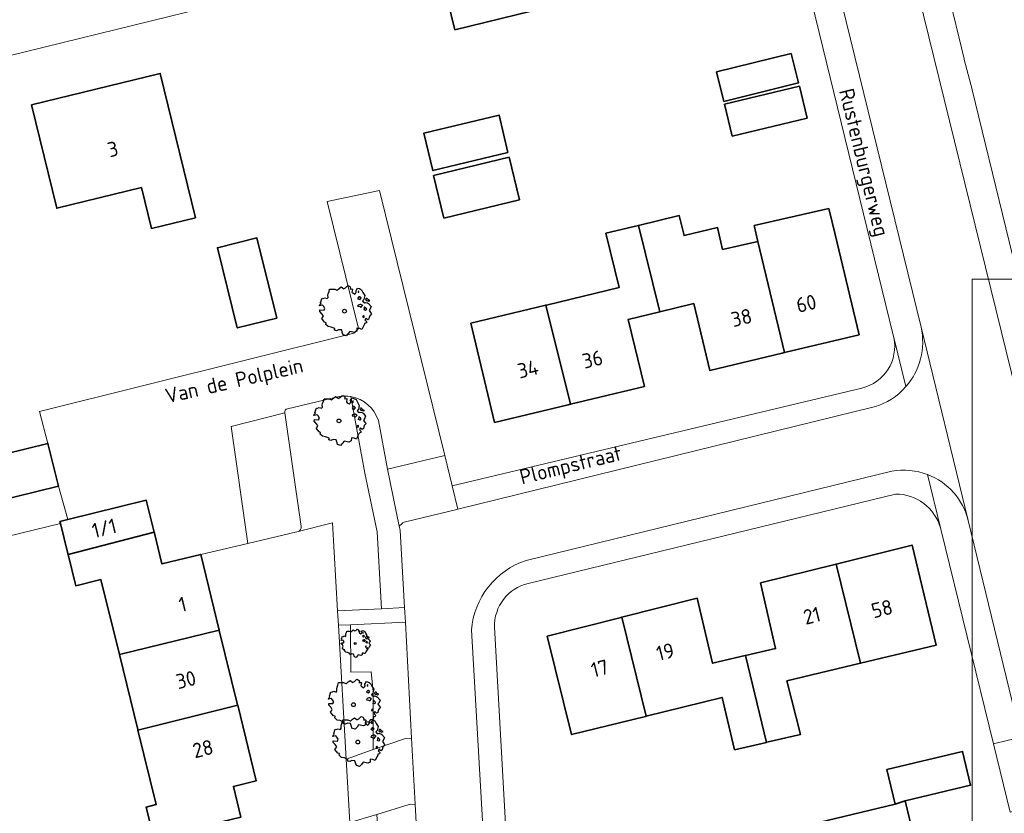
# Model space of a CAD drawing. Header units: metres. Extents: x 152391 to 157968, y 462336 to 467280.
# Tile 671 of 736: x 157087 to 157176, y 464319 to 464391. Entities that reach past the tile are written whole.
import ezdxf
from ezdxf.enums import TextEntityAlignment as Align

# ---------------------------------------------------------------- set-up
doc = ezdxf.new("R2010")
doc.units = ezdxf.units.M
doc.header["$LTSCALE"] = 0.75
doc.layers.get('0').update_dxf_attribs({"lineweight": 25})
for name, color, linetype, lineweight in [('B-GV-GR-BOOM-S', 252, 'Continuous', 25), ('B-WE-GR-BEPLANTING_CULTUUR_BOSPLANTSOEN-GV', 251, 'Continuous', 18), ('B-WE-OG-BEBOUWING-GV', 6, 'Continuous', 35), ('B-WE-OG-BEBOUWING-T18', 1, 'Continuous', 18), ('B-WE-OG-TERREIN_CULTUURSCHEIDING-GV', 251, 'Continuous', 18), ('B-WE-OG-TOPOGRAFIE-T18', 1, 'Continuous', 18), ('B-WE-VH-VERHARDING_ASFALT-GV', 251, 'Continuous', 18), ('B-WE-VH-VERHARDING_BETONSTRAATSTEEN-GV', 251, 'Continuous', 18), ('B-WE-VH-VERHARDING_TEGEL-GV', 251, 'Continuous', 18)]:
    doc.layers.add(name, color=color, linetype=linetype, lineweight=lineweight)
doc.layers.add('X-XX-AL-TEKENBLAD_HULPLIJN-G', color=7, linetype='Continuous', lineweight=18, plot=False)
doc.styles.add('NLCS-ISO-M750-T18', font='NLCS-ISO.ttf', dxfattribs={"height": 1.35})

# ---------------------------------------------------------------- blocks, each defined once
blk = doc.blocks.new('SGR-BOOM_31_50')
at = {"linetype": 'Continuous'}
for p, q in [((-1.402, 1.78), (-1.355, 1.999)), ((-1.355, 1.999), (-0.89, 1.999)), ((-0.89, 1.999), (-0.688, 1.911)), ((-0.688, 1.911), (-0.626, 1.933)), ((-0.626, 1.933), (-0.487, 2.064)), ((-0.487, 2.064), (-0.301, 2.196)), ((-0.301, 2.196), (-0.177, 2.108)), ((-0.177, 2.108), (-0.084, 2.02)), ((-0.084, 2.02), (0.087, 2.108)), ((0.087, 2.108), (0.273, 2.283)), ((0.273, 2.283), (0.351, 2.305)), ((0.351, 2.305), (0.444, 2.261)), ((0.444, 2.261), (0.521, 2.196)), ((0.537, 2.042), (0.506, 1.999)), ((0.506, 1.999), (0.707, 2.02)), ((0.521, 2.196), (0.537, 2.042)), ((0.723, 1.977), (0.676, 1.714)), ((0.707, 2.02), (0.723, 1.977)), ((1.048, 1.867), (1.188, 2.086)), ((1.064, 1.714), (1.048, 1.867)), ((1.188, 2.086), (1.358, 2.042)), ((1.296, 1.823), (1.234, 1.78)), ((1.281, 1.692), (1.296, 1.823)), ((1.358, 2.042), (1.545, 1.933)), ((1.545, 1.933), (1.669, 1.692)), ((-2.177, 0.772), (-2.038, 1.166)), ((-2.038, 1.166), (-1.944, 1.144)), ((-1.944, 1.144), (-1.789, 1.21)), ((-1.789, 1.21), (-1.572, 1.144)), ((-1.572, 1.144), (-1.495, 1.232)), ((-1.51, 1.451), (-1.479, 1.582)), ((-1.495, 1.232), (-1.51, 1.451)), ((-1.479, 1.582), (-1.402, 1.78)), ((0.676, 1.714), (0.754, 1.648)), ((0.754, 1.648), (0.924, 1.539)), ((0.924, 1.539), (1.002, 1.604)), ((1.002, 1.604), (1.064, 1.714)), ((1.25, 1.21), (1.188, 1.166)), ((1.188, 1.166), (1.234, 1.101)), ((1.234, 1.78), (1.265, 1.67)), ((1.234, 1.101), (1.312, 1.122)), ((1.296, 1.298), (1.25, 1.21)), ((1.265, 1.67), (1.281, 1.648)), ((1.374, 1.298), (1.296, 1.298)), ((1.312, 1.122), (1.374, 1.035)), ((1.436, 1.254), (1.374, 1.298)), ((1.374, 1.035), (1.436, 1.122)), ((1.498, 1.166), (1.436, 1.254)), ((1.436, 1.122), (1.498, 1.166)), ((1.762, 1.057), (1.638, 0.925)), ((1.638, 0.925), (1.7, 0.838)), ((1.669, 1.692), (1.839, 1.407)), ((1.839, 1.407), (1.762, 1.057)), ((1.963, 1.144), (1.917, 1.079)), ((1.917, 1.079), (1.948, 0.991)), ((1.948, 0.991), (2.041, 0.925)), ((2.056, 1.144), (1.963, 1.144)), ((2.041, 0.969), (2.18, 0.903)), ((2.041, 0.925), (2.056, 0.969)), ((2.165, 1.013), (2.056, 1.144)), ((2.304, 0.947), (2.165, 1.013)), ((2.18, 0.903), (2.304, 0.947)), ((-2.27, 0.487), (-2.208, 0.641)), ((-1.991, 0.553), (-2.27, 0.487)), ((-2.239, -0.038), (-2.224, 0.115)), ((-2.224, 0.115), (-1.851, 0.093)), ((-2.208, 0.641), (-2.131, 0.706)), ((-2.131, 0.706), (-2.177, 0.772)), ((-1.898, 0.444), (-1.991, 0.553)), ((-1.774, 0.246), (-1.898, 0.444)), ((-1.851, 0.093), (-1.774, 0.246)), ((1.234, 0.553), (1.188, 0.444)), ((1.188, 0.444), (1.374, 0.422)), ((1.405, 0.619), (1.234, 0.553)), ((1.374, 0.422), (1.483, 0.334)), ((1.483, 0.619), (1.405, 0.619)), ((1.622, 0.531), (1.483, 0.619)), ((1.483, 0.334), (1.607, 0.487)), ((1.607, 0.487), (1.653, 0.553)), ((1.7, 0.838), (1.839, 0.75)), ((1.793, 0.246), (1.746, 0.137)), ((1.911, 0.065), (1.746, 0.137)), ((1.808, 0.4), (1.793, 0.312)), ((1.793, 0.312), (1.793, 0.246)), ((1.901, 0.312), (1.808, 0.4)), ((1.839, 0.75), (1.917, 0.794)), ((1.963, 0.268), (1.901, 0.312)), ((1.911, 0.065), (2.01, 0.181)), ((1.917, 0.794), (2.087, 0.75)), ((2.01, 0.181), (1.963, 0.268)), ((2.087, 0.75), (2.18, 0.684)), ((2.18, 0.684), (2.413, 0.422)), ((2.289, 0.137), (2.227, 0.049)), ((2.227, 0.049), (2.351, -0.126)), ((2.413, 0.422), (2.289, 0.137)), ((-2.053, -0.235), (-2.239, -0.038)), ((-2.069, -0.673), (-1.991, -0.564)), ((-1.805, -1.002), (-2.069, -0.673)), ((-1.913, -0.433), (-2.053, -0.235)), ((-1.991, -0.564), (-1.913, -0.433)), ((1.715, -0.389), (1.653, -0.476)), ((1.653, -0.476), (1.669, -0.564)), ((1.684, -0.564), (1.777, -0.542)), ((1.777, -0.454), (1.715, -0.389)), ((1.777, -0.542), (1.777, -0.454)), ((1.948, -0.63), (1.855, -0.783)), ((1.855, -0.783), (1.901, -0.849)), ((1.901, -0.849), (1.994, -0.936)), ((2.103, -0.783), (1.948, -0.63)), ((2.211, -0.695), (2.103, -0.783)), ((2.242, -0.564), (2.211, -0.695)), ((2.289, -0.411), (2.242, -0.564)), ((2.459, -0.235), (2.289, -0.411)), ((2.351, -0.126), (2.459, -0.235)), ((-1.665, -1.046), (-1.805, -1.002)), ((-1.696, -1.199), (-1.665, -1.046)), ((-1.479, -1.396), (-1.696, -1.199)), ((-1.216, -1.44), (-1.479, -1.396)), ((-0.89, -1.571), (-1.216, -1.44)), ((-0.906, -1.725), (-0.89, -1.571)), ((-0.735, -1.769), (-0.906, -1.725)), ((-0.533, -1.681), (-0.735, -1.769)), ((-0.254, -1.703), (-0.533, -1.681)), ((-0.208, -1.9), (-0.254, -1.703)), ((1.126, -1.55), (1.11, -1.812)), ((1.374, -1.571), (1.126, -1.55)), ((1.576, -1.659), (1.374, -1.571)), ((1.715, -1.352), (1.576, -1.659)), ((1.808, -1.177), (1.715, -1.352)), ((1.824, -1.112), (1.808, -1.177)), ((1.979, -1.068), (1.824, -1.112)), ((1.994, -0.936), (1.979, -1.068)), ((-0.177, -1.988), (-0.208, -1.9)), ((-0.13, -2.141), (-0.177, -1.988)), ((0.149, -2.229), (-0.13, -2.141)), ((0.335, -2.031), (0.149, -2.229)), ((0.475, -1.834), (0.335, -2.031)), ((0.909, -1.922), (0.475, -1.834)), ((1.11, -1.812), (0.909, -1.922))]:
    blk.add_line(p, q, dxfattribs=at)
blk.add_circle((0, 0), 0.169, dxfattribs=at)
blk = doc.blocks.new('SGR-BOOM_0_20')
at = {"linetype": 'Continuous'}
for p, q in [((-0.832, 0.89), (-0.788, 1.001)), ((-0.788, 1.001), (-0.762, 1.124)), ((-0.762, 1.124), (-0.501, 1.124)), ((-0.501, 1.124), (-0.387, 1.075)), ((-0.387, 1.075), (-0.352, 1.087)), ((-0.352, 1.087), (-0.274, 1.161)), ((-0.274, 1.161), (-0.169, 1.235)), ((-0.169, 1.235), (-0.099, 1.186)), ((-0.099, 1.186), (-0.047, 1.137)), ((-0.047, 1.137), (0.049, 1.186)), ((0.049, 1.186), (0.154, 1.284)), ((0.154, 1.284), (0.197, 1.297)), ((0.197, 1.297), (0.25, 1.272)), ((0.25, 1.272), (0.293, 1.235)), ((0.302, 1.149), (0.284, 1.124)), ((0.284, 1.124), (0.398, 1.137)), ((0.293, 1.235), (0.302, 1.149)), ((0.407, 1.112), (0.38, 0.964)), ((0.38, 0.964), (0.424, 0.927)), ((0.398, 1.137), (0.407, 1.112)), ((0.424, 0.927), (0.52, 0.865)), ((0.52, 0.865), (0.564, 0.902)), ((0.564, 0.902), (0.598, 0.964)), ((0.59, 1.05), (0.668, 1.173)), ((0.598, 0.964), (0.59, 1.05)), ((0.668, 1.173), (0.764, 1.149)), ((0.729, 1.026), (0.694, 1.001)), ((0.694, 1.001), (0.712, 0.939)), ((0.712, 0.939), (0.721, 0.927)), ((0.721, 0.952), (0.729, 1.026)), ((0.764, 1.149), (0.869, 1.087)), ((0.869, 1.087), (0.939, 0.952)), ((0.939, 0.952), (1.035, 0.792)), ((-1.277, 0.274), (-1.242, 0.36)), ((-1.12, 0.311), (-1.277, 0.274)), ((-1.259, -0.022), (-1.251, 0.065)), ((-1.251, 0.065), (-1.041, 0.052)), ((-1.242, 0.36), (-1.198, 0.397)), ((-1.225, 0.434), (-1.146, 0.656)), ((-1.198, 0.397), (-1.225, 0.434)), ((-1.146, 0.656), (-1.094, 0.644)), ((-1.068, 0.249), (-1.12, 0.311)), ((-1.094, 0.644), (-1.007, 0.681)), ((-0.998, 0.139), (-1.068, 0.249)), ((-1.041, 0.052), (-0.998, 0.139)), ((-1.007, 0.681), (-0.884, 0.644)), ((-0.884, 0.644), (-0.841, 0.693)), ((-0.85, 0.816), (-0.832, 0.89)), ((-0.841, 0.693), (-0.85, 0.816)), ((0.703, 0.681), (0.668, 0.656)), ((0.668, 0.656), (0.694, 0.619)), ((0.694, 0.311), (0.668, 0.249)), ((0.668, 0.249), (0.773, 0.237)), ((0.694, 0.619), (0.738, 0.631)), ((0.79, 0.348), (0.694, 0.311)), ((0.729, 0.73), (0.703, 0.681)), ((0.773, 0.73), (0.729, 0.73)), ((0.738, 0.631), (0.773, 0.582)), ((0.808, 0.705), (0.773, 0.73)), ((0.773, 0.582), (0.808, 0.631)), ((0.773, 0.237), (0.834, 0.188)), ((0.834, 0.348), (0.79, 0.348)), ((0.843, 0.656), (0.808, 0.705)), ((0.808, 0.631), (0.843, 0.656)), ((0.912, 0.299), (0.834, 0.348)), ((0.834, 0.188), (0.904, 0.274)), ((0.904, 0.274), (0.93, 0.311)), ((0.991, 0.594), (0.921, 0.521)), ((0.921, 0.521), (0.956, 0.471)), ((0.956, 0.471), (1.035, 0.422)), ((1.008, 0.139), (0.982, 0.077)), ((1.075, 0.037), (0.982, 0.077)), ((1.035, 0.792), (0.991, 0.594)), ((1.017, 0.225), (1.008, 0.176)), ((1.008, 0.176), (1.008, 0.139)), ((1.069, 0.176), (1.017, 0.225)), ((1.035, 0.422), (1.078, 0.447)), ((1.104, 0.151), (1.069, 0.176)), ((1.075, 0.037), (1.13, 0.102)), ((1.104, 0.644), (1.078, 0.607)), ((1.078, 0.607), (1.096, 0.557)), ((1.078, 0.447), (1.174, 0.422)), ((1.096, 0.557), (1.148, 0.521)), ((1.157, 0.644), (1.104, 0.644)), ((1.13, 0.102), (1.104, 0.151)), ((1.148, 0.545), (1.226, 0.508)), ((1.148, 0.521), (1.157, 0.545)), ((1.218, 0.57), (1.157, 0.644)), ((1.174, 0.422), (1.226, 0.385)), ((1.296, 0.533), (1.218, 0.57)), ((1.226, 0.508), (1.296, 0.533)), ((1.226, 0.385), (1.357, 0.237)), ((1.287, 0.077), (1.253, 0.028)), ((1.253, 0.028), (1.322, -0.071)), ((1.357, 0.237), (1.287, 0.077)), ((-1.155, -0.132), (-1.259, -0.022)), ((-1.164, -0.379), (-1.12, -0.317)), ((-1.015, -0.564), (-1.164, -0.379)), ((-1.076, -0.243), (-1.155, -0.132)), ((-1.12, -0.317), (-1.076, -0.243)), ((-0.937, -0.588), (-1.015, -0.564)), ((-0.954, -0.675), (-0.937, -0.588)), ((-0.832, -0.785), (-0.954, -0.675)), ((-0.684, -0.81), (-0.832, -0.785)), ((-0.501, -0.884), (-0.684, -0.81)), ((-0.509, -0.97), (-0.501, -0.884)), ((0.633, -0.872), (0.625, -1.019)), ((0.773, -0.884), (0.633, -0.872)), ((0.886, -0.933), (0.773, -0.884)), ((0.965, -0.761), (0.886, -0.933)), ((0.965, -0.219), (0.93, -0.268)), ((0.93, -0.268), (0.939, -0.317)), ((0.947, -0.317), (1, -0.305)), ((1, -0.256), (0.965, -0.219)), ((1.017, -0.662), (0.965, -0.761)), ((1, -0.305), (1, -0.256)), ((1.026, -0.625), (1.017, -0.662)), ((1.113, -0.601), (1.026, -0.625)), ((1.096, -0.354), (1.043, -0.44)), ((1.043, -0.44), (1.069, -0.477)), ((1.069, -0.477), (1.122, -0.527)), ((1.183, -0.44), (1.096, -0.354)), ((1.122, -0.527), (1.113, -0.601)), ((1.244, -0.391), (1.183, -0.44)), ((1.261, -0.317), (1.244, -0.391)), ((1.287, -0.231), (1.261, -0.317)), ((1.383, -0.132), (1.287, -0.231)), ((1.322, -0.071), (1.383, -0.132)), ((-0.413, -0.995), (-0.509, -0.97)), ((-0.3, -0.946), (-0.413, -0.995)), ((-0.143, -0.958), (-0.3, -0.946)), ((-0.117, -1.069), (-0.143, -0.958)), ((-0.099, -1.118), (-0.117, -1.069)), ((-0.073, -1.204), (-0.099, -1.118)), ((0.084, -1.254), (-0.073, -1.204)), ((0.188, -1.143), (0.084, -1.254)), ((0.267, -1.032), (0.188, -1.143)), ((0.511, -1.081), (0.267, -1.032)), ((0.625, -1.019), (0.511, -1.081))]:
    blk.add_line(p, q, dxfattribs=at)
blk.add_circle((0, 0), 0.0948, dxfattribs=at)

msp = doc.modelspace()

# ---------------------------------------------------------------- linework, layer by layer
at = {"layer": 'B-WE-GR-BEPLANTING_CULTUUR_BOSPLANTSOEN-GV'}
msp.add_lwpolyline([(157042.267, 464377.071), (157042.977, 464374.16), (157044.757, 464366.861), (157064.035, 464371.588), (157062.845, 464376.454), (157082.248, 464381.095), (157080.886, 464386.469), (157113.456, 464394.488), (157112.918, 464403.959), (157133.905, 464409.175), (157132.516, 464414.788), (157151.989, 464419.619), (157148.923, 464432.086), (157148.179, 464435.114), (157144.675, 464433.134)], dxfattribs=at)
msp.add_lwpolyline([(157115.73, 464336.083), (157116.425, 464323.948), (157118.887, 464324.805), (157118.869, 464330.085), (157118.707, 464331.864), (157116.858, 464331.813), (157116.824, 464336.131)], close=True, dxfattribs=at)
at = {"layer": 'B-WE-OG-BEBOUWING-GV'}
for points in [[(157121.759, 464395.899), (157124.692, 464396.615), (157126.296, 464390.046), (157133.191, 464391.73), (157130.389, 464403.208), (157120.56, 464400.809)], [(157156.766, 464387.902), (157150.008, 464386.227), (157150.672, 464383.545), (157157.43, 464385.219)], [(157087.91, 464383.239), (157090.192, 464373.872), (157097.878, 464375.744), (157098.781, 464372.039), (157102.766, 464373.01), (157099.581, 464386.082)], [(157151.429, 464380.407), (157158.218, 464382.039), (157157.526, 464384.92), (157150.736, 464383.288)], [(157131.102, 464378.907), (157130.291, 464382.305), (157123.481, 464380.679), (157124.292, 464377.281)], [(157125.298, 464372.979), (157132.143, 464374.645), (157131.208, 464378.488), (157124.363, 464376.822)], [(157144.878, 464364.488), (157147.943, 464365.225), (157149.405, 464359.152), (157155.969, 464360.732), (157156.178, 464360.782), (157153.763, 464370.841), (157150.563, 464370.137), (157150.104, 464372.11), (157147.06, 464371.39), (157146.622, 464373.207), (157142.933, 464372.319)], [(157156.178, 464360.782), (157162.933, 464362.408), (157160.747, 464371.491), (157160.181, 464373.844), (157153.423, 464372.297), (157153.763, 464370.841)], [(157134.528, 464365.085), (157136.767, 464356.11), (157143.472, 464357.723), (157142.01, 464363.798), (157144.878, 464364.488), (157142.933, 464372.319), (157139.98, 464371.608), (157141.166, 464366.683), (157134.585, 464365.099)], [(157110.133, 464363.909), (157108.337, 464371.175), (157104.76, 464370.291), (157106.556, 464363.025)], [(157136.767, 464356.11), (157134.528, 464365.085), (157127.723, 464363.448), (157129.888, 464354.455), (157136.566, 464356.062)], [(157090.369, 464348.696), (157089.392, 464352.561), (157081.508, 464350.609), (157082.466, 464346.739)], [(157099.029, 464344.512), (157098.317, 464347.413), (157091.187, 464345.663), (157090.48, 464345.49), (157090.528, 464345.292), (157091.194, 464342.58), (157091.217, 464342.487)], [(157091.217, 464342.487), (157091.912, 464339.655), (157094.203, 464340.218), (157095.872, 464333.416), (157104.925, 464335.637), (157103.244, 464342.491), (157099.736, 464341.63), (157099.048, 464344.434), (157099.029, 464344.512)], [(157163.068, 464332.632), (157169.912, 464334.265), (157167.733, 464343.34), (157160.84, 464341.618)], [(157160.84, 464341.618), (157154, 464339.909), (157155.355, 464333.969), (157152.646, 464333.338), (157154.542, 464325.462), (157154.575, 464325.47), (157157.61, 464326.174), (157156.39, 464331.04), (157163.068, 464332.632)], [(157141.41, 464336.796), (157143.614, 464327.831), (157150.509, 464329.535), (157151.64, 464324.789), (157154.542, 464325.462), (157152.646, 464333.338), (157152.616, 464333.331), (157149.654, 464332.641), (157148.239, 464338.522)], [(157143.614, 464327.831), (157141.41, 464336.796), (157141.347, 464336.78), (157134.655, 464335.089), (157136.866, 464326.163), (157143.569, 464327.82)], [(157097.548, 464326.585), (157106.598, 464328.823), (157106.586, 464328.871), (157104.933, 464335.606), (157104.925, 464335.637), (157095.872, 464333.416), (157097.536, 464326.635)], [(157106.897, 464318.684), (157106.212, 464321.474), (157108.277, 464321.981), (157106.598, 464328.823), (157097.548, 464326.585), (157099.207, 464319.827), (157098.317, 464319.608), (157099.01, 464316.781)], [(157166.189, 464319.861), (157167.113, 464320.159), (157173.044, 464321.576), (157172.311, 464324.642), (157165.438, 464322.999)], [(157167.113, 464320.159), (157166.189, 464319.861), (157159.289, 464318.212), (157159.256, 464318.204), (157160.771, 464312.195), (157161.582, 464312.438), (157162.581, 464308.627), (157164.617, 464309.009), (157164.593, 464309.11), (157173.452, 464311.245), (157173.436, 464311.312), (157171.84, 464317.989), (157167.859, 464317.037)]]:
    msp.add_lwpolyline(points, close=True, dxfattribs=at)
at = {"layer": 'B-WE-OG-TERREIN_CULTUURSCHEIDING-GV'}
for points in [[(157115.787, 464356.81), (157111.107, 464355.702)], [(157112.069, 464344.56), (157115.198, 464345.359), (157115.656, 464337.374), (157119.639, 464337.575), (157119.246, 464344.543), (157118.137, 464349.863), (157116.857, 464356.798)], [(157116.857, 464356.798), (157118.137, 464349.863), (157119.246, 464344.543), (157119.639, 464337.575)], [(157110.858, 464355.318), (157112.367, 464345.037)], [(157119.639, 464337.575), (157121.727, 464337.681), (157121.333, 464344.663), (157121.301, 464344.818), (157121.25, 464345.064), (157120.17, 464350.238), (157119.361, 464354.623)]]:
    msp.add_lwpolyline(points, dxfattribs=at)
for points in [[(157116.857, 464356.798, 0.085992), (157115.787, 464356.81)], [(157119.361, 464354.623, 0.277618), (157116.857, 464356.798)], [(157111.107, 464355.702, 0.387288), (157110.858, 464355.318)], [(157112.367, 464345.037, -0.339427), (157112.069, 464344.56)]]:
    msp.add_lwpolyline(points, format="xyb", dxfattribs=at)
for points in [[(157122.369, 464325.853), (157121.8, 464336.348), (157116.824, 464336.131), (157116.858, 464331.813), (157118.707, 464331.864), (157118.869, 464330.085), (157118.887, 464324.805), (157121.817, 464325.826)], [(157123.482, 464305.35), (157122.694, 464319.867), (157122.153, 464319.839), (157119.202, 464318.939), (157120.149, 464304.597), (157122.998, 464305.331)]]:
    msp.add_lwpolyline(points, close=True, dxfattribs=at)
at = {"layer": 'B-WE-VH-VERHARDING_ASFALT-GV'}
msp.add_lwpolyline([(157200.97, 464260.379), (157199.881, 464264.491), (157180.785, 464342.548), (157179.58, 464347.36), (157177.929, 464354.089), (157176.737, 464358.947), (157166.905, 464399.018), (157161.885, 464419.478), (157160.684, 464424.379), (157155.803, 464444.053), (157149.113, 464442.342), (157160.17, 464397.36), (157168.548, 464363.088), (157172.831, 464345.558), (157177.6, 464325.943), (157179.124, 464319.746), (157182.462, 464306.174), (157183.893, 464300.36), (157187.183, 464286.987), (157188.572, 464281.339)], dxfattribs=at)
at = {"layer": 'B-WE-VH-VERHARDING_BETONSTRAATSTEEN-GV'}
for points in [[(157120.17, 464350.238), (157125.363, 464351.455), (157119.441, 464375.485), (157114.696, 464374.473), (157117.56, 464362.979), (157117.137, 464362.538), (157088.627, 464355.45), (157089.392, 464352.561), (157090.369, 464348.696), (157091.187, 464345.663), (157098.317, 464347.413), (157099.029, 464344.512), (157099.048, 464344.434), (157099.736, 464341.63), (157103.244, 464342.491), (157107.518, 464343.492), (157106.019, 464354.076), (157110.858, 464355.318)], [(157172.831, 464345.558), (157168.548, 464363.088)], [(157111.107, 464355.702), (157115.787, 464356.81)], [(157164.306, 464355.863), (157126.558, 464346.606), (157126.463, 464346.583), (157121.686, 464345.405), (157121.574, 464345.347), (157121.472, 464345.258), (157121.25, 464345.064), (157121.301, 464344.818), (157121.333, 464344.663), (157121.727, 464337.681), (157121.8, 464336.348), (157122.369, 464325.853)], [(157112.367, 464345.037), (157110.858, 464355.318), (157106.019, 464354.076), (157107.518, 464343.492), (157111.974, 464344.536), (157112.069, 464344.56)], [(157119.361, 464354.623), (157120.17, 464350.238)], [(157132.746, 464341.958), (157165.911, 464350.029)], [(157078.024, 464235.281), (157127.623, 464247.516), (157132.438, 464248.704), (157132.79, 464248.791), (157132.088, 464262.382), (157131.414, 464273.644), (157129.868, 464299.464), (157127.787, 464335.65)], [(157122.369, 464325.853), (157122.694, 464319.867), (157123.482, 464305.35), (157123.825, 464299.419), (157124.549, 464286.883), (157124.781, 464282.868), (157125.037, 464278.422), (157125.208, 464275.469), (157125.336, 464273.305), (157126.133, 464259.778), (157126.211, 464259.022)]]:
    msp.add_lwpolyline(points, dxfattribs=at)
for points in [[(157168.548, 464363.088, -0.239933), (157167.177, 464357.7)], [(157167.177, 464357.7, -0.141855), (157164.306, 464355.863)], [(157115.787, 464356.81, -0.085992), (157116.857, 464356.798)], [(157116.857, 464356.798, -0.277618), (157119.361, 464354.623)], [(157110.858, 464355.318, -0.387288), (157111.107, 464355.702)], [(157165.911, 464350.029, -0.136832), (157169.127, 464349.741)], [(157169.127, 464349.741, -0.246852), (157172.831, 464345.558)], [(157112.069, 464344.56, 0.339427), (157112.367, 464345.037)], [(157127.787, 464335.65, -0.299186), (157132.746, 464341.958)]]:
    msp.add_lwpolyline(points, format="xyb", dxfattribs=at)
for points in [[(157121.727, 464337.681), (157119.639, 464337.575), (157115.656, 464337.374), (157115.73, 464336.083), (157116.824, 464336.131), (157121.8, 464336.348)], [(157122.694, 464319.867), (157122.369, 464325.853), (157121.817, 464325.826), (157118.887, 464324.805), (157116.425, 464323.948), (157116.754, 464318.193), (157119.202, 464318.939), (157122.153, 464319.839)]]:
    msp.add_lwpolyline(points, close=True, dxfattribs=at)
at = {"layer": 'B-WE-VH-VERHARDING_TEGEL-GV'}
for points in [[(157182.13, 464347.965), (157181.845, 464349.129), (157180.863, 464353.15), (157180.481, 464354.716), (157179.293, 464359.574), (157173.179, 464384.594), (157173.172, 464384.621), (157172.469, 464387.355), (157172.459, 464387.396), (157169.487, 464399.654), (157166.56, 464411.728), (157166.233, 464413.076), (157165.23, 464417.216), (157164.509, 464420.124), (157162.487, 464419.625), (157161.885, 464419.478), (157166.905, 464399.018), (157176.737, 464358.947), (157177.929, 464354.089), (157179.58, 464347.36), (157180.785, 464342.548), (157181.354, 464342.675), (157183.36, 464343.122), (157182.233, 464347.559)], [(157125.363, 464351.455), (157120.17, 464350.238), (157121.25, 464345.064), (157121.472, 464345.258), (157121.574, 464345.347), (157121.686, 464345.405), (157126.463, 464346.583), (157126.558, 464346.606), (157126.042, 464348.701)], [(157060.973, 464338.063), (157068.7, 464339.976), (157090.528, 464345.292), (157090.48, 464345.49), (157091.187, 464345.663), (157090.369, 464348.696), (157082.466, 464346.739), (157063.426, 464342.024), (157056.678, 464340.466), (157051.5, 464339.206), (157052.336, 464336.029)], [(157177.6, 464325.943), (157175.105, 464325.33), (157176.622, 464319.135), (157179.124, 464319.746)]]:
    msp.add_lwpolyline(points, close=True, dxfattribs=at)
for points in [[(157168.548, 464363.088), (157160.17, 464397.36), (157157.605, 464396.729), (157166.034, 464362.379)], [(157166.034, 464362.379), (157166.082, 464362.159), (157167.177, 464357.7)], [(157167.177, 464357.7), (157166.082, 464362.159)], [(157163.177, 464357.563), (157126.042, 464348.701), (157126.558, 464346.606), (157164.306, 464355.863)], [(157165.911, 464350.029), (157132.746, 464341.958)], [(157169.127, 464349.741), (157170.307, 464344.917), (157170.333, 464344.824), (157170.34, 464344.796), (157175.105, 464325.33)], [(157170.307, 464344.917), (157169.127, 464349.741)], [(157132.928, 464339.872), (157166.243, 464347.972)], [(157175.105, 464325.33), (157177.6, 464325.943), (157172.831, 464345.558)], [(157131.414, 464273.644), (157132.088, 464262.382), (157132.79, 464248.791), (157134.677, 464250.327), (157133.361, 464273.751), (157129.873, 464335.892)], [(157127.787, 464335.65), (157129.868, 464299.464), (157131.414, 464273.644)]]:
    msp.add_lwpolyline(points, dxfattribs=at)
for points in [[(157167.177, 464357.7, 0.239933), (157168.548, 464363.088)], [(157166.082, 464362.159, -0.401419), (157163.177, 464357.563)], [(157164.306, 464355.863, 0.141855), (157167.177, 464357.7)], [(157169.127, 464349.741, 0.136832), (157165.911, 464350.029)], [(157172.831, 464345.558, 0.246852), (157169.127, 464349.741)], [(157166.243, 464347.972, -0.334448), (157170.307, 464344.917)], [(157132.746, 464341.958, 0.299186), (157127.787, 464335.65)], [(157129.873, 464335.892, -0.351841), (157132.928, 464339.872)]]:
    msp.add_lwpolyline(points, format="xyb", dxfattribs=at)
at = {"layer": 'X-XX-AL-TEKENBLAD_HULPLIJN-G', "flags": 128}
msp.add_lwpolyline([(157323.17, 464708.441), (157015.67, 464708.441), (156858.17, 464708.441), (156708.17, 464708.441), (156708.17, 464493.191), (156708.17, 464277.941), (156858.17, 464277.941), (157015.67, 464277.941), (157173.17, 464277.941), (157173.17, 464367.451), (157323.17, 464367.451)], close=True, dxfattribs=at)

# ---------------------------------------------------------------- block references
at = {"layer": 'B-GV-GR-BOOM-S', "transparency": 33554559}
for name, p in [('SGR-BOOM_31_50', (157116.283, 464364.541)), ('SGR-BOOM_31_50', (157115.78, 464354.599)), ('SGR-BOOM_0_20', (157117.246, 464334.424)), ('SGR-BOOM_31_50', (157117.09, 464328.88)), ('SGR-BOOM_31_50', (157117.485, 464325.496))]:
    msp.add_blockref(name, p, dxfattribs=at)

# ---------------------------------------------------------------- texts
at = {"layer": 'B-WE-OG-BEBOUWING-T18', "style": 'NLCS-ISO-M750-T18'}
for s, rotation, p in [('3', 13.7, (157095.284, 464379.229)), ('60', 13.5, (157158.139, 464365.234)), ('38', 13.5, (157152.267, 464363.955)), ('36', 13.5, (157138.766, 464360.182)), ('34', 13.5, (157132.91, 464359.296)), ('1/1', 13.8, (157094.5, 464344.87)), ('1', 13.8, (157101.61, 464337.971)), ('58', 13.5, (157165.004, 464337.574)), ('21', 14, (157158.653, 464336.949)), ('19', 14.2, (157145.36, 464333.669)), ('17', 14.2, (157139.422, 464332.168)), ('30', 13.8, (157101.91, 464331.14)), ('28', 13.8, (157103.446, 464324.886))]:
    msp.add_text(s, height=1.35, rotation=rotation, dxfattribs=at).set_placement(p, align=Align.MIDDLE)
at = {"layer": 'B-WE-OG-TOPOGRAFIE-T18', "style": 'NLCS-ISO-M750-T18'}
for s, rotation, p in [('Rustenburgerweg', 283.8, (157163.198, 464377.968)), ('Van de Polplein', 12.9, (157106.32, 464358.053)), ('Plompstraat', 13.9, (157136.828, 464350.409))]:
    msp.add_text(s, height=1.35, rotation=rotation, dxfattribs=at).set_placement(p, align=Align.MIDDLE)

doc.saveas('drawing.dxf')
